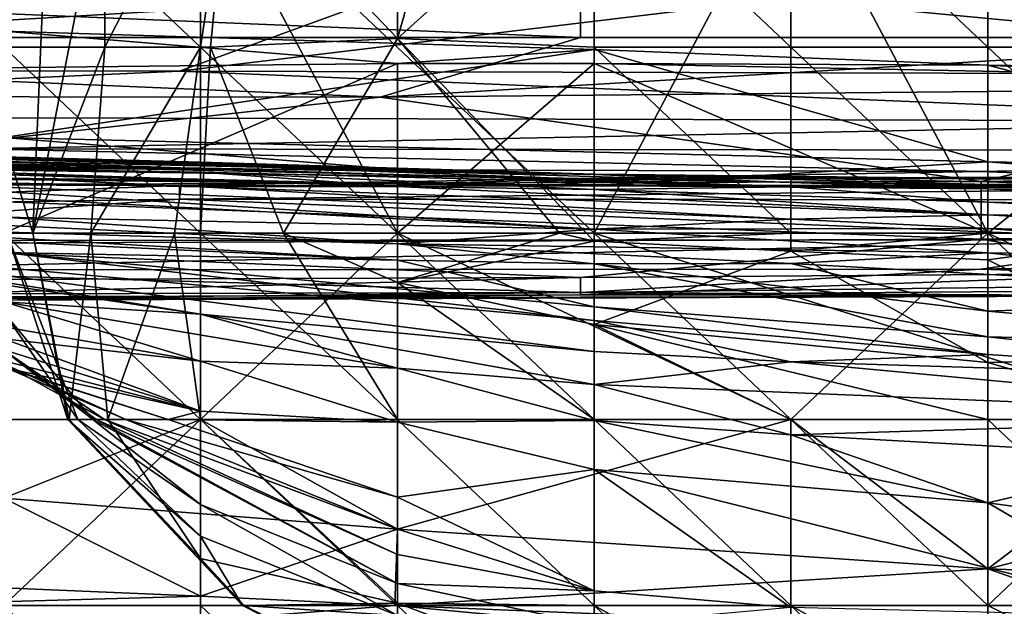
# Model space of a CAD drawing. Extents: x -161 to 11, y -10 to 160.
# Tile 371 of 499: x 0.9359 to 0.9579, y -0.3441 to -0.331. Entities that reach past the tile are written whole.
import ezdxf

# ---------------------------------------------------------------- set-up
doc = ezdxf.new("R2010")
doc.units = 0
doc.header["$MEASUREMENT"] = 0
doc.layers.get('0').update_dxf_attribs({"linetype": 'CONTINUOUS'})

msp = doc.modelspace()

# ---------------------------------------------------------------- linework, layer by layer
for points in [[(0.936738, -0.323351, 0.022678), (0.934544, -0.323351, 0.03395), (0.934924, -0.331652, 0.030193)], [(0.936738, -0.323351, 0.022678), (0.934924, -0.331652, 0.030193), (0.936206, -0.335802, 0.022678)], [(0.937822, -0.327502, 0.018921), (0.936738, -0.323351, 0.022678), (0.936206, -0.335802, 0.022678)], [(0.944343, -0.331454, 0.018921), (0.948733, -0.327502, 0.019984), (0.946653, -0.323351, 0.018921)], [(0.944343, -0.327502, 0.018291), (0.944343, -0.331454, 0.018921), (0.946653, -0.323351, 0.018921)], [(0.953122, -0.327502, 0.001369), (0.957512, -0.323351, 0.001445), (0.970681, -0.331652, 0.001558)], [(0.970681, -0.331652, 0.001558), (0.957512, -0.323351, 0.001445), (0.975071, -0.327502, 0.001692)], [(0.935564, -0.327502, 0.002702), (0.939953, -0.327502, 0.001739), (0.939953, -0.331652, 0.00193)], [(0.935564, -0.331652, 0.00315), (0.935564, -0.327502, 0.002702), (0.939953, -0.331652, 0.00193)], [(0.937813, -0.331652, 0.018921), (0.937822, -0.327502, 0.018921), (0.936206, -0.335802, 0.022678)], [(0.939953, -0.327502, 0.014506), (0.937813, -0.331652, 0.018921), (0.939953, -0.331652, 0.014903)], [(0.937813, -0.331652, 0.018921), (0.939953, -0.327502, 0.014506), (0.937822, -0.327502, 0.018921)], [(0.940573, -0.327502, 0.015164), (0.939953, -0.331652, 0.014903), (0.94017, -0.331652, 0.015164)], [(0.939953, -0.331652, 0.014903), (0.940573, -0.327502, 0.015164), (0.939953, -0.327502, 0.014506)], [(0.939953, -0.327502, 0.001739), (0.944343, -0.335802, 0.001767), (0.939953, -0.331652, 0.00193)], [(0.948733, -0.335802, 0.001549), (0.939953, -0.327502, 0.001739), (0.953122, -0.327502, 0.001369)], [(0.944343, -0.335802, 0.001767), (0.939953, -0.327502, 0.001739), (0.948733, -0.335802, 0.001549)], [(0.94017, -0.331652, 0.015164), (0.944343, -0.331454, 0.018921), (0.940573, -0.327502, 0.015164)], [(0.944343, -0.331454, 0.018921), (0.944343, -0.327502, 0.018291), (0.940573, -0.327502, 0.015164)], [(0.948733, -0.331652, 0.020021), (0.948733, -0.327502, 0.019984), (0.944343, -0.331454, 0.018921)], [(0.953122, -0.331652, 0.020276), (0.953122, -0.327502, 0.020442), (0.948733, -0.327502, 0.019984)], [(0.953122, -0.331652, 0.020276), (0.948733, -0.327502, 0.019984), (0.948733, -0.331652, 0.020021)], [(0.957512, -0.335802, 0.001439), (0.948733, -0.335802, 0.001549), (0.953122, -0.327502, 0.001369)], [(0.957512, -0.331652, 0.020399), (0.957512, -0.327502, 0.020605), (0.953122, -0.327502, 0.020442)], [(0.953122, -0.327502, 0.020442), (0.953122, -0.331652, 0.020276), (0.957512, -0.331652, 0.020399)], [(0.966291, -0.335802, 0.001523), (0.953122, -0.327502, 0.001369), (0.970681, -0.331652, 0.001558)], [(0.957512, -0.335802, 0.001439), (0.953122, -0.327502, 0.001369), (0.966291, -0.335802, 0.001523)], [(0.961902, -0.331652, 0.020371), (0.961902, -0.327502, 0.020629), (0.957512, -0.327502, 0.020605)], [(0.961902, -0.331652, 0.020371), (0.957512, -0.327502, 0.020605), (0.957512, -0.331652, 0.020399)], [(0.948426, -0.330077, 0.369925), (0.96631, -0.331432, 0.367816), (0.96631, -0.329883, 0.369925)], [(0.912657, -0.329948, 0.369925), (0.948426, -0.331432, 0.368084), (0.948426, -0.330077, 0.369925)], [(0.912657, -0.329948, 0.369925), (0.912657, -0.331432, 0.367993), (0.948426, -0.331432, 0.368084)], [(0.948426, -0.330077, 0.369925), (0.948426, -0.331432, 0.368084), (0.96631, -0.331432, 0.367816)], [(0.908186, -0.330423, 0.276175), (0.943955, -0.330551, 0.276175), (0.917128, -0.332143, 0.280081)], [(0.939484, -0.332189, 0.280081), (0.917128, -0.332143, 0.280081), (0.943955, -0.330551, 0.276175)], [(0.952897, -0.330565, 0.276175), (0.939484, -0.332189, 0.280081), (0.943955, -0.330551, 0.276175)], [(0.952897, -0.330565, 0.276175), (0.970781, -0.332271, 0.280081), (0.939484, -0.332189, 0.280081)], [(0.970781, -0.332271, 0.280081), (0.952897, -0.330565, 0.276175), (0.975252, -0.330692, 0.276175)], [(0.943955, -0.332765, 0.366019), (0.948426, -0.331432, 0.368084), (0.912657, -0.331432, 0.367993)], [(0.912657, -0.331432, 0.367993), (0.912657, -0.332734, 0.366019), (0.943955, -0.332765, 0.366019)], [(0.935564, -0.33129, 0.266891), (0.931174, -0.332157, 0.270649), (0.944343, -0.332018, 0.270649)], [(0.948733, -0.331705, 0.266891), (0.935564, -0.33129, 0.266891), (0.944343, -0.332018, 0.270649)], [(0.935564, -0.333664, 0.263134), (0.935564, -0.33129, 0.266891), (0.948733, -0.331705, 0.266891)], [(0.9418, -0.335802, 0.015164), (0.944343, -0.331454, 0.018921), (0.94017, -0.331652, 0.015164)], [(0.9418, -0.335802, 0.015164), (0.947956, -0.335802, 0.018921), (0.944343, -0.331454, 0.018921)], [(0.948426, -0.331432, 0.368084), (0.943955, -0.332765, 0.366019), (0.96631, -0.331432, 0.367816)], [(0.943955, -0.332765, 0.366019), (0.96631, -0.332555, 0.366019), (0.96631, -0.331432, 0.367816)], [(0.948733, -0.33598, 0.018921), (0.948733, -0.331652, 0.020021), (0.944343, -0.331454, 0.018921)], [(0.947956, -0.335802, 0.018921), (0.948733, -0.33598, 0.018921), (0.944343, -0.331454, 0.018921)], [(0.934924, -0.331652, 0.030193), (0.935627, -0.335802, 0.026436), (0.936206, -0.335802, 0.022678)], [(0.935564, -0.331652, 0.00315), (0.939953, -0.331652, 0.00193), (0.939953, -0.335802, 0.002417)], [(0.935564, -0.331652, 0.00315), (0.939953, -0.335802, 0.002417), (0.935564, -0.335802, 0.004001)], [(0.937813, -0.331652, 0.018921), (0.936206, -0.335802, 0.022678), (0.937504, -0.335802, 0.018921)], [(0.937504, -0.335802, 0.018921), (0.939953, -0.331652, 0.014903), (0.937813, -0.331652, 0.018921)], [(0.939953, -0.331652, 0.014903), (0.937504, -0.335802, 0.018921), (0.93937, -0.335802, 0.015164)], [(0.93937, -0.335802, 0.015164), (0.939953, -0.335802, 0.014382), (0.939953, -0.331652, 0.014903)], [(0.939953, -0.335802, 0.014382), (0.9418, -0.335802, 0.015164), (0.94017, -0.331652, 0.015164)], [(0.939953, -0.335802, 0.014382), (0.94017, -0.331652, 0.015164), (0.939953, -0.331652, 0.014903)], [(0.939953, -0.335802, 0.002417), (0.939953, -0.331652, 0.00193), (0.944343, -0.335802, 0.001767)], [(0.953122, -0.335802, 0.019245), (0.953122, -0.331652, 0.020276), (0.948733, -0.331652, 0.020021)], [(0.953122, -0.335802, 0.019245), (0.948733, -0.331652, 0.020021), (0.948733, -0.33598, 0.018921)], [(0.957512, -0.335802, 0.019373), (0.957512, -0.331652, 0.020399), (0.953122, -0.331652, 0.020276)], [(0.957512, -0.335802, 0.019373), (0.953122, -0.331652, 0.020276), (0.953122, -0.335802, 0.019245)], [(0.957512, -0.331652, 0.020399), (0.961902, -0.335802, 0.01921), (0.961902, -0.331652, 0.020371)], [(0.961902, -0.335802, 0.01921), (0.957512, -0.331652, 0.020399), (0.957512, -0.335802, 0.019373)], [(0.935564, -0.333664, 0.263134), (0.948733, -0.331705, 0.266891), (0.957512, -0.334208, 0.263134)], [(0.944343, -0.332018, 0.270649), (0.948733, -0.332018, 0.270649), (0.948733, -0.331705, 0.266891)], [(0.957512, -0.33205, 0.266891), (0.948733, -0.331705, 0.266891), (0.948733, -0.332018, 0.270649)], [(0.948733, -0.331705, 0.266891), (0.957512, -0.33205, 0.266891), (0.957512, -0.334208, 0.263134)], [(0.935564, -0.335802, 0.273052), (0.944343, -0.332018, 0.270649), (0.931174, -0.332157, 0.270649)], [(0.944343, -0.335802, 0.273392), (0.944343, -0.332018, 0.270649), (0.935564, -0.335802, 0.273052)], [(0.944343, -0.332018, 0.270649), (0.944343, -0.335802, 0.273392), (0.948733, -0.332018, 0.270649)], [(0.957512, -0.335802, 0.273695), (0.948733, -0.332018, 0.270649), (0.944343, -0.335802, 0.273392)], [(0.948733, -0.332018, 0.270649), (0.957512, -0.335802, 0.273695), (0.961902, -0.332275, 0.270649)], [(0.957512, -0.33205, 0.266891), (0.948733, -0.332018, 0.270649), (0.961902, -0.332275, 0.270649)], [(0.966291, -0.334363, 0.263134), (0.957512, -0.334208, 0.263134), (0.957512, -0.33205, 0.266891)], [(0.970681, -0.332243, 0.266891), (0.957512, -0.33205, 0.266891), (0.961902, -0.332275, 0.270649)], [(0.966291, -0.334363, 0.263134), (0.957512, -0.33205, 0.266891), (0.970681, -0.332243, 0.266891)], [(0.917128, -0.333178, 0.283987), (0.917128, -0.332143, 0.280081), (0.939484, -0.332189, 0.280081)], [(0.939484, -0.332189, 0.280081), (0.96631, -0.333299, 0.283987), (0.917128, -0.333178, 0.283987)], [(0.970781, -0.332271, 0.280081), (0.96631, -0.333299, 0.283987), (0.939484, -0.332189, 0.280081)], [(0.970681, -0.335802, 0.273739), (0.961902, -0.332275, 0.270649), (0.957512, -0.335802, 0.273695)], [(0.943955, -0.332765, 0.366019), (0.957368, -0.334648, 0.362112), (0.96631, -0.332555, 0.366019)], [(0.96631, -0.332555, 0.366019), (0.957368, -0.334648, 0.362112), (0.970781, -0.334445, 0.362112)], [(0.943955, -0.332765, 0.366019), (0.912657, -0.332734, 0.366019), (0.92607, -0.334738, 0.362112)], [(0.92607, -0.334738, 0.362112), (0.957368, -0.334648, 0.362112), (0.943955, -0.332765, 0.366019)], [(0.935013, -0.333914, 0.287894), (0.917128, -0.333178, 0.283987), (0.96631, -0.333299, 0.283987)], [(0.979723, -0.333967, 0.287894), (0.935013, -0.333914, 0.287894), (0.96631, -0.333299, 0.283987)], [(0.939953, -0.334218, 0.195506), (0.913615, -0.333499, 0.191749), (0.926784, -0.333929, 0.210535)], [(0.939953, -0.334218, 0.195506), (0.926784, -0.333917, 0.184235), (0.913615, -0.333499, 0.191749)], [(0.957512, -0.334208, 0.263134), (0.948733, -0.334738, 0.259377), (0.935564, -0.333664, 0.263134)], [(0.935564, -0.334575, 0.259377), (0.935564, -0.333664, 0.263134), (0.948733, -0.334738, 0.259377)], [(0.939953, -0.334356, 0.169206), (0.918005, -0.333825, 0.172963), (0.926784, -0.333917, 0.184235)], [(0.939953, -0.334356, 0.169206), (0.931174, -0.334296, 0.161692), (0.918005, -0.333825, 0.172963)], [(0.935013, -0.333914, 0.287894), (0.957368, -0.334423, 0.2918), (0.903715, -0.334266, 0.2918)], [(0.926784, -0.333917, 0.184235), (0.939953, -0.334275, 0.176721), (0.939953, -0.334356, 0.169206)], [(0.948733, -0.334487, 0.184235), (0.926784, -0.333917, 0.184235), (0.939953, -0.334218, 0.195506)], [(0.948733, -0.334487, 0.184235), (0.939953, -0.334275, 0.176721), (0.926784, -0.333917, 0.184235)], [(0.939953, -0.334227, 0.206778), (0.926784, -0.333929, 0.210535), (0.926784, -0.33401, 0.218049)], [(0.926784, -0.333929, 0.210535), (0.939953, -0.334227, 0.206778), (0.939953, -0.334218, 0.195506)], [(0.948733, -0.334487, 0.218049), (0.926784, -0.33401, 0.218049), (0.931174, -0.334205, 0.22932)], [(0.948733, -0.334487, 0.218049), (0.939953, -0.334227, 0.206778), (0.926784, -0.33401, 0.218049)], [(0.957368, -0.334423, 0.2918), (0.935013, -0.333914, 0.287894), (0.979723, -0.333967, 0.287894)], [(0.979723, -0.333967, 0.287894), (0.96631, -0.334769, 0.295706), (0.957368, -0.334423, 0.2918)], [(0.903715, -0.334639, 0.295706), (0.903715, -0.334266, 0.2918), (0.939484, -0.334738, 0.295706)], [(0.939484, -0.334738, 0.295706), (0.903715, -0.334266, 0.2918), (0.957368, -0.334423, 0.2918)], [(0.926784, -0.334267, 0.240592), (0.948733, -0.334585, 0.240592), (0.931174, -0.334205, 0.22932)], [(0.944343, -0.334705, 0.25562), (0.926784, -0.334267, 0.240592), (0.931174, -0.334548, 0.25562)], [(0.948733, -0.334585, 0.240592), (0.926784, -0.334267, 0.240592), (0.944343, -0.334705, 0.25562)], [(0.948733, -0.334487, 0.218049), (0.931174, -0.334205, 0.22932), (0.948733, -0.334585, 0.240592)], [(0.931174, -0.334296, 0.161692), (0.944343, -0.334754, 0.150421), (0.931174, -0.334363, 0.154178)], [(0.931174, -0.334296, 0.161692), (0.939953, -0.334439, 0.161692), (0.944343, -0.334754, 0.150421)], [(0.939953, -0.334439, 0.161692), (0.931174, -0.334296, 0.161692), (0.939953, -0.334356, 0.169206)], [(0.939953, -0.334218, 0.195506), (0.948733, -0.33448, 0.20302), (0.948733, -0.334487, 0.184235)], [(0.948733, -0.33448, 0.20302), (0.939953, -0.334218, 0.195506), (0.939953, -0.334227, 0.206778)], [(0.948733, -0.33448, 0.20302), (0.939953, -0.334227, 0.206778), (0.948733, -0.334487, 0.218049)], [(0.953122, -0.334767, 0.169206), (0.939953, -0.334275, 0.176721), (0.953122, -0.334668, 0.180478)], [(0.953122, -0.334668, 0.180478), (0.939953, -0.334275, 0.176721), (0.948733, -0.334487, 0.184235)], [(0.953122, -0.334767, 0.169206), (0.939953, -0.334356, 0.169206), (0.939953, -0.334275, 0.176721)], [(0.948733, -0.334738, 0.259377), (0.957512, -0.334208, 0.263134), (0.966291, -0.334887, 0.259377)], [(0.966291, -0.334363, 0.263134), (0.966291, -0.334887, 0.259377), (0.957512, -0.334208, 0.263134)], [(0.939953, -0.334762, 0.142906), (0.931174, -0.334363, 0.154178), (0.944343, -0.334754, 0.150421)], [(0.931174, -0.334363, 0.154178), (0.939953, -0.334762, 0.142906), (0.931174, -0.334591, 0.139149)], [(0.935564, -0.334575, 0.259377), (0.944343, -0.334705, 0.25562), (0.931174, -0.334548, 0.25562)], [(0.96631, -0.334769, 0.295706), (0.939484, -0.334738, 0.295706), (0.957368, -0.334423, 0.2918)], [(0.939953, -0.334356, 0.169206), (0.953122, -0.334767, 0.169206), (0.939953, -0.334439, 0.161692)], [(0.948733, -0.334823, 0.157935), (0.939953, -0.334439, 0.161692), (0.953122, -0.334767, 0.169206)], [(0.944343, -0.334754, 0.150421), (0.939953, -0.334439, 0.161692), (0.948733, -0.334823, 0.157935)], [(0.948733, -0.334487, 0.218049), (0.957512, -0.334593, 0.214292), (0.948733, -0.33448, 0.20302)], [(0.948733, -0.334487, 0.184235), (0.948733, -0.33448, 0.20302), (0.957512, -0.334657, 0.195506)], [(0.957512, -0.334576, 0.206778), (0.948733, -0.33448, 0.20302), (0.957512, -0.334593, 0.214292)], [(0.957512, -0.334576, 0.206778), (0.957512, -0.334657, 0.195506), (0.948733, -0.33448, 0.20302)], [(0.957512, -0.334711, 0.184235), (0.948733, -0.334487, 0.184235), (0.957512, -0.334657, 0.195506)], [(0.957512, -0.334711, 0.184235), (0.953122, -0.334668, 0.180478), (0.948733, -0.334487, 0.184235)], [(0.948733, -0.334585, 0.240592), (0.957512, -0.334578, 0.225563), (0.948733, -0.334487, 0.218049)], [(0.957512, -0.334578, 0.225563), (0.957512, -0.334593, 0.214292), (0.948733, -0.334487, 0.218049)], [(0.957512, -0.334741, 0.248106), (0.961902, -0.334534, 0.236834), (0.948733, -0.334585, 0.240592)], [(0.948733, -0.334585, 0.240592), (0.961902, -0.334534, 0.236834), (0.957512, -0.334578, 0.225563)], [(0.970781, -0.334445, 0.362112), (0.957368, -0.334648, 0.362112), (0.979723, -0.335537, 0.358206)], [(0.966291, -0.334466, 0.20302), (0.957512, -0.334593, 0.214292), (0.966291, -0.334467, 0.221806)], [(0.957512, -0.334593, 0.214292), (0.966291, -0.334466, 0.20302), (0.957512, -0.334576, 0.206778)], [(0.966291, -0.334569, 0.191749), (0.957512, -0.334576, 0.206778), (0.966291, -0.334466, 0.20302)], [(0.966291, -0.334467, 0.221806), (0.957512, -0.334578, 0.225563), (0.961902, -0.334534, 0.236834)], [(0.966291, -0.334467, 0.221806), (0.957512, -0.334593, 0.214292), (0.957512, -0.334578, 0.225563)], [(0.957512, -0.334741, 0.248106), (0.966291, -0.334818, 0.25562), (0.966291, -0.3345, 0.240592)], [(0.957512, -0.334741, 0.248106), (0.966291, -0.3345, 0.240592), (0.961902, -0.334534, 0.236834)], [(0.939484, -0.334738, 0.295706), (0.92607, -0.335253, 0.303519), (0.903715, -0.334639, 0.295706)], [(0.92607, -0.334738, 0.362112), (0.957368, -0.335934, 0.358206), (0.957368, -0.334648, 0.362112)], [(0.92607, -0.334738, 0.362112), (0.930542, -0.336039, 0.358206), (0.957368, -0.335934, 0.358206)], [(0.92607, -0.335253, 0.303519), (0.939484, -0.334738, 0.295706), (0.939484, -0.335037, 0.299612)], [(0.948733, -0.335707, 0.120364), (0.931174, -0.33478, 0.127878), (0.931174, -0.334591, 0.139149)], [(0.953122, -0.335488, 0.131635), (0.931174, -0.334591, 0.139149), (0.939953, -0.334762, 0.142906)], [(0.931174, -0.334591, 0.139149), (0.953122, -0.335488, 0.131635), (0.948733, -0.335707, 0.120364)], [(0.948733, -0.334738, 0.259377), (0.944343, -0.334705, 0.25562), (0.935564, -0.334575, 0.259377)], [(0.939484, -0.335037, 0.299612), (0.939484, -0.334738, 0.295706), (0.96631, -0.334769, 0.295706)], [(0.96631, -0.334769, 0.295706), (0.96631, -0.335055, 0.299612), (0.939484, -0.335037, 0.299612)], [(0.944343, -0.334754, 0.150421), (0.957512, -0.335391, 0.139149), (0.939953, -0.334762, 0.142906)], [(0.957512, -0.335391, 0.139149), (0.953122, -0.335488, 0.131635), (0.939953, -0.334762, 0.142906)], [(0.948733, -0.334585, 0.240592), (0.944343, -0.334705, 0.25562), (0.957512, -0.334741, 0.248106)], [(0.957512, -0.334741, 0.248106), (0.944343, -0.334705, 0.25562), (0.948733, -0.334738, 0.259377)], [(0.957512, -0.335391, 0.139149), (0.944343, -0.334754, 0.150421), (0.948733, -0.334823, 0.157935)], [(0.966291, -0.334887, 0.259377), (0.966291, -0.334818, 0.25562), (0.948733, -0.334738, 0.259377)], [(0.948733, -0.334738, 0.259377), (0.966291, -0.334818, 0.25562), (0.957512, -0.334741, 0.248106)], [(0.953122, -0.334767, 0.169206), (0.957512, -0.335106, 0.154178), (0.948733, -0.334823, 0.157935)], [(0.957512, -0.334813, 0.172963), (0.953122, -0.334668, 0.180478), (0.957512, -0.334711, 0.184235)], [(0.953122, -0.334668, 0.180478), (0.957512, -0.334813, 0.172963), (0.953122, -0.334767, 0.169206)], [(0.953122, -0.334767, 0.169206), (0.957512, -0.334813, 0.172963), (0.957512, -0.335106, 0.154178)], [(0.957368, -0.334648, 0.362112), (0.957368, -0.335934, 0.358206), (0.979723, -0.335537, 0.358206)], [(0.966291, -0.334569, 0.191749), (0.957512, -0.334657, 0.195506), (0.957512, -0.334576, 0.206778)], [(0.957512, -0.334657, 0.195506), (0.966291, -0.334569, 0.191749), (0.966291, -0.334668, 0.180478)], [(0.957512, -0.334657, 0.195506), (0.966291, -0.334668, 0.180478), (0.957512, -0.334711, 0.184235)], [(0.966291, -0.334668, 0.180478), (0.966291, -0.334849, 0.169206), (0.957512, -0.334711, 0.184235)], [(0.957512, -0.334813, 0.172963), (0.957512, -0.334711, 0.184235), (0.966291, -0.334849, 0.169206)], [(0.931174, -0.33478, 0.127878), (0.948733, -0.335707, 0.120364), (0.935564, -0.335443, 0.109092)], [(0.948733, -0.334823, 0.157935), (0.957512, -0.335106, 0.154178), (0.957512, -0.335391, 0.139149)], [(0.957512, -0.334813, 0.172963), (0.966291, -0.335269, 0.146664), (0.957512, -0.335106, 0.154178)], [(0.957512, -0.334813, 0.172963), (0.966291, -0.334849, 0.169206), (0.966291, -0.335269, 0.146664)], [(0.92607, -0.335253, 0.303519), (0.939484, -0.335037, 0.299612), (0.92607, -0.335963, 0.315237)], [(0.92607, -0.335963, 0.315237), (0.939484, -0.335037, 0.299612), (0.961839, -0.33595, 0.315237)], [(0.944343, -0.336033, 0.105335), (0.926784, -0.335212, 0.105335), (0.935564, -0.335443, 0.109092)], [(0.926784, -0.335212, 0.105335), (0.944343, -0.336033, 0.105335), (0.931174, -0.335645, 0.097821)], [(0.939484, -0.335037, 0.299612), (0.96631, -0.335055, 0.299612), (0.961839, -0.33595, 0.315237)], [(0.966291, -0.335269, 0.146664), (0.966291, -0.335541, 0.135392), (0.957512, -0.335106, 0.154178)], [(0.957512, -0.335106, 0.154178), (0.966291, -0.335541, 0.135392), (0.957512, -0.335391, 0.139149)], [(0.953122, -0.335488, 0.131635), (0.957512, -0.335391, 0.139149), (0.957512, -0.335695, 0.127878)], [(0.966291, -0.335541, 0.135392), (0.966291, -0.335901, 0.124121), (0.957512, -0.335391, 0.139149)], [(0.957512, -0.335695, 0.127878), (0.957512, -0.335391, 0.139149), (0.966291, -0.335901, 0.124121)], [(0.944343, -0.336033, 0.105335), (0.944343, -0.336404, 0.097821), (0.931174, -0.335645, 0.097821)], [(0.931174, -0.335645, 0.097821), (0.944343, -0.336404, 0.097821), (0.931174, -0.335785, 0.094064)], [(0.948733, -0.335707, 0.120364), (0.944343, -0.336033, 0.105335), (0.935564, -0.335443, 0.109092)], [(0.957512, -0.335695, 0.127878), (0.948733, -0.335707, 0.120364), (0.953122, -0.335488, 0.131635)], [(0.957368, -0.335934, 0.358206), (0.961839, -0.336691, 0.3543), (0.979723, -0.335537, 0.358206)], [(0.944343, -0.336404, 0.097821), (0.935564, -0.33623, 0.090307), (0.931174, -0.335785, 0.094064)], [(0.939953, -0.339952, 0.272486), (0.935564, -0.335802, 0.273052), (0.931174, -0.339952, 0.271949)], [(0.935564, -0.337564, 0.030193), (0.937211, -0.339952, 0.030193), (0.935627, -0.335802, 0.026436)], [(0.939953, -0.339952, 0.003497), (0.935564, -0.339952, 0.005533), (0.935564, -0.335802, 0.004001)], [(0.939953, -0.339952, 0.003497), (0.935564, -0.335802, 0.004001), (0.939953, -0.335802, 0.002417)], [(0.935564, -0.335802, 0.273052), (0.939953, -0.339952, 0.272486), (0.944343, -0.335802, 0.273392)], [(0.935627, -0.335802, 0.026436), (0.937211, -0.339952, 0.030193), (0.936991, -0.339952, 0.026436)], [(0.935627, -0.335802, 0.026436), (0.936991, -0.339952, 0.026436), (0.936206, -0.335802, 0.022678)], [(0.937021, -0.339952, 0.022678), (0.936206, -0.335802, 0.022678), (0.936991, -0.339952, 0.026436)], [(0.937504, -0.335802, 0.018921), (0.936206, -0.335802, 0.022678), (0.937021, -0.339952, 0.022678)], [(0.937504, -0.335802, 0.018921), (0.937021, -0.339952, 0.022678), (0.937885, -0.339952, 0.018921)], [(0.93937, -0.335802, 0.015164), (0.937504, -0.335802, 0.018921), (0.937885, -0.339952, 0.018921)], [(0.93937, -0.335802, 0.015164), (0.937885, -0.339952, 0.018921), (0.939953, -0.339952, 0.014815)], [(0.939953, -0.335802, 0.014382), (0.93937, -0.335802, 0.015164), (0.939953, -0.339952, 0.014815)], [(0.944343, -0.339952, 0.012712), (0.939953, -0.335802, 0.014382), (0.939953, -0.339952, 0.014815)], [(0.944343, -0.339952, 0.012712), (0.9418, -0.335802, 0.015164), (0.939953, -0.335802, 0.014382)], [(0.944343, -0.335802, 0.001767), (0.944343, -0.339952, 0.002467), (0.939953, -0.335802, 0.002417)], [(0.944343, -0.339952, 0.002467), (0.939953, -0.339952, 0.003497), (0.939953, -0.335802, 0.002417)], [(0.953122, -0.339952, 0.273225), (0.944343, -0.335802, 0.273392), (0.939953, -0.339952, 0.272486)], [(0.9418, -0.335802, 0.015164), (0.944343, -0.336898, 0.015164), (0.947956, -0.335802, 0.018921)], [(0.944343, -0.336898, 0.015164), (0.9418, -0.335802, 0.015164), (0.944343, -0.339952, 0.012712)], [(0.948733, -0.335707, 0.120364), (0.957512, -0.336238, 0.112849), (0.944343, -0.336033, 0.105335)], [(0.948733, -0.339952, 0.001951), (0.944343, -0.339952, 0.002467), (0.944343, -0.335802, 0.001767)], [(0.947956, -0.335802, 0.018921), (0.944343, -0.336898, 0.015164), (0.948733, -0.33598, 0.018921)], [(0.948733, -0.335802, 0.001549), (0.948733, -0.339952, 0.001951), (0.944343, -0.335802, 0.001767)], [(0.944343, -0.335802, 0.273392), (0.953122, -0.339952, 0.273225), (0.957512, -0.335802, 0.273695)], [(0.957512, -0.335695, 0.127878), (0.957512, -0.336238, 0.112849), (0.948733, -0.335707, 0.120364)], [(0.953122, -0.339952, 0.001688), (0.948733, -0.339952, 0.001951), (0.948733, -0.335802, 0.001549)], [(0.953122, -0.3362, 0.018921), (0.953122, -0.335802, 0.019245), (0.948733, -0.33598, 0.018921)], [(0.957512, -0.335802, 0.001439), (0.961902, -0.339952, 0.001682), (0.948733, -0.335802, 0.001549)], [(0.961902, -0.339952, 0.001682), (0.953122, -0.339952, 0.001688), (0.948733, -0.335802, 0.001549)], [(0.961902, -0.339952, 0.273524), (0.957512, -0.335802, 0.273695), (0.953122, -0.339952, 0.273225)], [(0.957512, -0.335802, 0.019373), (0.953122, -0.335802, 0.019245), (0.953122, -0.3362, 0.018921)], [(0.957512, -0.336393, 0.018921), (0.957512, -0.335802, 0.019373), (0.953122, -0.3362, 0.018921)], [(0.966291, -0.335901, 0.124121), (0.966291, -0.336369, 0.112849), (0.957512, -0.335695, 0.127878)], [(0.957512, -0.336238, 0.112849), (0.957512, -0.335695, 0.127878), (0.966291, -0.336369, 0.112849)], [(0.961902, -0.335802, 0.01921), (0.957512, -0.335802, 0.019373), (0.957512, -0.336393, 0.018921)], [(0.957512, -0.336393, 0.018921), (0.961902, -0.338583, 0.015164), (0.961902, -0.335802, 0.01921)], [(0.957512, -0.335802, 0.001439), (0.966291, -0.335802, 0.001523), (0.966291, -0.339952, 0.001859)], [(0.961902, -0.339952, 0.001682), (0.957512, -0.335802, 0.001439), (0.966291, -0.339952, 0.001859)], [(0.957512, -0.335802, 0.273695), (0.961902, -0.339952, 0.273524), (0.970681, -0.335802, 0.273739)], [(0.930542, -0.336039, 0.358206), (0.921599, -0.336873, 0.3543), (0.948426, -0.336787, 0.3543)], [(0.930542, -0.336614, 0.326956), (0.92607, -0.335963, 0.315237), (0.961839, -0.33595, 0.315237)], [(0.948426, -0.336787, 0.3543), (0.957368, -0.335934, 0.358206), (0.930542, -0.336039, 0.358206)], [(0.961839, -0.33595, 0.315237), (0.957368, -0.336601, 0.326956), (0.930542, -0.336614, 0.326956)], [(0.948733, -0.337838, 0.015164), (0.948733, -0.33598, 0.018921), (0.944343, -0.336898, 0.015164)], [(0.944343, -0.336033, 0.105335), (0.948733, -0.336479, 0.101578), (0.944343, -0.336404, 0.097821)], [(0.957512, -0.336238, 0.112849), (0.953122, -0.336478, 0.105335), (0.944343, -0.336033, 0.105335)], [(0.948733, -0.336479, 0.101578), (0.944343, -0.336033, 0.105335), (0.953122, -0.336478, 0.105335)], [(0.957368, -0.335934, 0.358206), (0.948426, -0.336787, 0.3543), (0.961839, -0.336691, 0.3543)], [(0.953122, -0.3362, 0.018921), (0.948733, -0.33598, 0.018921), (0.948733, -0.337838, 0.015164)], [(0.957368, -0.336601, 0.326956), (0.961839, -0.33595, 0.315237), (0.979723, -0.336108, 0.319144)], [(0.931174, -0.336177, 0.082792), (0.939953, -0.337604, 0.075278), (0.931174, -0.336293, 0.079035)], [(0.948733, -0.337744, 0.082792), (0.931174, -0.336177, 0.082792), (0.935564, -0.33623, 0.090307)], [(0.948733, -0.337744, 0.082792), (0.948733, -0.33844, 0.075278), (0.931174, -0.336177, 0.082792)], [(0.948733, -0.33844, 0.075278), (0.939953, -0.337604, 0.075278), (0.931174, -0.336177, 0.082792)], [(0.939953, -0.337604, 0.075278), (0.935564, -0.337332, 0.071521), (0.931174, -0.336293, 0.079035)], [(0.944343, -0.336404, 0.097821), (0.948733, -0.33744, 0.08655), (0.935564, -0.33623, 0.090307)], [(0.948733, -0.33744, 0.08655), (0.948733, -0.337744, 0.082792), (0.935564, -0.33623, 0.090307)], [(0.948733, -0.337838, 0.015164), (0.957512, -0.33868, 0.015164), (0.953122, -0.3362, 0.018921)], [(0.953122, -0.3362, 0.018921), (0.957512, -0.33868, 0.015164), (0.957512, -0.336393, 0.018921)], [(0.953122, -0.336478, 0.105335), (0.957512, -0.336238, 0.112849), (0.966291, -0.337206, 0.097821)], [(0.957368, -0.336601, 0.326956), (0.979723, -0.336108, 0.319144), (0.96631, -0.336905, 0.334769)], [(0.957512, -0.336238, 0.112849), (0.966291, -0.336369, 0.112849), (0.966291, -0.337206, 0.097821)], [(0.944343, -0.336404, 0.097821), (0.948733, -0.336479, 0.101578), (0.948733, -0.33744, 0.08655)], [(0.953122, -0.336478, 0.105335), (0.957512, -0.33754, 0.090307), (0.948733, -0.336479, 0.101578)], [(0.948733, -0.336479, 0.101578), (0.957512, -0.33754, 0.090307), (0.957512, -0.33811, 0.082792)], [(0.948733, -0.336479, 0.101578), (0.957512, -0.33811, 0.082792), (0.948733, -0.33744, 0.08655)], [(0.957512, -0.33754, 0.090307), (0.953122, -0.336478, 0.105335), (0.966291, -0.337206, 0.097821)], [(0.961902, -0.338583, 0.015164), (0.957512, -0.336393, 0.018921), (0.957512, -0.33868, 0.015164)], [(0.957368, -0.336601, 0.326956), (0.948426, -0.33712, 0.338675), (0.930542, -0.336614, 0.326956)], [(0.935013, -0.337149, 0.338675), (0.930542, -0.336614, 0.326956), (0.948426, -0.33712, 0.338675)], [(0.948426, -0.33712, 0.338675), (0.957368, -0.336601, 0.326956), (0.96631, -0.336905, 0.334769)], [(0.961839, -0.336691, 0.3543), (0.948426, -0.337173, 0.350394), (0.970781, -0.337004, 0.350394)], [(0.961839, -0.336691, 0.3543), (0.948426, -0.336787, 0.3543), (0.948426, -0.337173, 0.350394)], [(0.948426, -0.336787, 0.3543), (0.921599, -0.336873, 0.3543), (0.930542, -0.337233, 0.350394)], [(0.930542, -0.337233, 0.350394), (0.948426, -0.337173, 0.350394), (0.948426, -0.336787, 0.3543)], [(0.944343, -0.336898, 0.015164), (0.948733, -0.339952, 0.011889), (0.948733, -0.337838, 0.015164)], [(0.948733, -0.339952, 0.011889), (0.944343, -0.336898, 0.015164), (0.944343, -0.339952, 0.012712)], [(0.948426, -0.33712, 0.338675), (0.96631, -0.336905, 0.334769), (0.961839, -0.337199, 0.346487)], [(0.948426, -0.337173, 0.350394), (0.930542, -0.337233, 0.350394), (0.935013, -0.337292, 0.346487)], [(0.948426, -0.33712, 0.338675), (0.935013, -0.337257, 0.342581), (0.935013, -0.337149, 0.338675)], [(0.935013, -0.337257, 0.342581), (0.948426, -0.33712, 0.338675), (0.961839, -0.337199, 0.346487)], [(0.935013, -0.337292, 0.346487), (0.961839, -0.337199, 0.346487), (0.948426, -0.337173, 0.350394)], [(0.948426, -0.337173, 0.350394), (0.961839, -0.337199, 0.346487), (0.970781, -0.337004, 0.350394)], [(0.935013, -0.337292, 0.346487), (0.935013, -0.337257, 0.342581), (0.961839, -0.337199, 0.346487)], [(0.935564, -0.337332, 0.071521), (0.939953, -0.338654, 0.064007), (0.935564, -0.337889, 0.064007)], [(0.939953, -0.337604, 0.075278), (0.944343, -0.338808, 0.067764), (0.935564, -0.337332, 0.071521)], [(0.935564, -0.337332, 0.071521), (0.944343, -0.338808, 0.067764), (0.939953, -0.338654, 0.064007)], [(0.966291, -0.337206, 0.097821), (0.966291, -0.338327, 0.082792), (0.957512, -0.33754, 0.090307)], [(0.937211, -0.339952, 0.030193), (0.935564, -0.337564, 0.030193), (0.93755, -0.339952, 0.03395)], [(0.935564, -0.338405, 0.037707), (0.93755, -0.339952, 0.03395), (0.935564, -0.337564, 0.030193)], [(0.948733, -0.33844, 0.075278), (0.948733, -0.339174, 0.067764), (0.939953, -0.337604, 0.075278)], [(0.944343, -0.338808, 0.067764), (0.939953, -0.337604, 0.075278), (0.948733, -0.339174, 0.067764)], [(0.957512, -0.33811, 0.082792), (0.957512, -0.338503, 0.079035), (0.948733, -0.33744, 0.08655)], [(0.948733, -0.337744, 0.082792), (0.948733, -0.33744, 0.08655), (0.957512, -0.338503, 0.079035)], [(0.957512, -0.33811, 0.082792), (0.957512, -0.33754, 0.090307), (0.966291, -0.338327, 0.082792)], [(0.957512, -0.338503, 0.079035), (0.953122, -0.338668, 0.075278), (0.948733, -0.337744, 0.082792)], [(0.948733, -0.33844, 0.075278), (0.948733, -0.337744, 0.082792), (0.953122, -0.338668, 0.075278)], [(0.948733, -0.337838, 0.015164), (0.948733, -0.339952, 0.011889), (0.953122, -0.339952, 0.011963)], [(0.948733, -0.337838, 0.015164), (0.957512, -0.339952, 0.012303), (0.957512, -0.33868, 0.015164)], [(0.948733, -0.337838, 0.015164), (0.953122, -0.339952, 0.011963), (0.957512, -0.339952, 0.012303)], [(0.935564, -0.337889, 0.064007), (0.939953, -0.338654, 0.064007), (0.935564, -0.338158, 0.06025)], [(0.939953, -0.339766, 0.052735), (0.935564, -0.338158, 0.06025), (0.939953, -0.338654, 0.064007)], [(0.935564, -0.338158, 0.06025), (0.939953, -0.339766, 0.052735), (0.935564, -0.338403, 0.056493)], [(0.957512, -0.338503, 0.079035), (0.957512, -0.33811, 0.082792), (0.966291, -0.339077, 0.075278)], [(0.966291, -0.338327, 0.082792), (0.966291, -0.339077, 0.075278), (0.957512, -0.33811, 0.082792)], [(0.935564, -0.338403, 0.056493), (0.939953, -0.339766, 0.052735), (0.935564, -0.338647, 0.052735)], [(0.935564, -0.338711, 0.041464), (0.937809, -0.339952, 0.041464), (0.935564, -0.338405, 0.037707)], [(0.935564, -0.338405, 0.037707), (0.937625, -0.339952, 0.037707), (0.93755, -0.339952, 0.03395)], [(0.937809, -0.339952, 0.041464), (0.937625, -0.339952, 0.037707), (0.935564, -0.338405, 0.037707)], [(0.948733, -0.33844, 0.075278), (0.953122, -0.338668, 0.075278), (0.948733, -0.339174, 0.067764)], [(0.953122, -0.338668, 0.075278), (0.957512, -0.338503, 0.079035), (0.966291, -0.339077, 0.075278)], [(0.939953, -0.339766, 0.052735), (0.935564, -0.338795, 0.048978), (0.935564, -0.338647, 0.052735)], [(0.938285, -0.339952, 0.045221), (0.937809, -0.339952, 0.041464), (0.935564, -0.338711, 0.041464)], [(0.935564, -0.338778, 0.045221), (0.938285, -0.339952, 0.045221), (0.935564, -0.338711, 0.041464)], [(0.944343, -0.34001, 0.056493), (0.939953, -0.338654, 0.064007), (0.944343, -0.338808, 0.067764)], [(0.944343, -0.34001, 0.056493), (0.939953, -0.339766, 0.052735), (0.939953, -0.338654, 0.064007)], [(0.966291, -0.339892, 0.067764), (0.948733, -0.339174, 0.067764), (0.953122, -0.338668, 0.075278)], [(0.953122, -0.338668, 0.075278), (0.966291, -0.339077, 0.075278), (0.966291, -0.339892, 0.067764)], [(0.961902, -0.339952, 0.01218), (0.961902, -0.338583, 0.015164), (0.957512, -0.33868, 0.015164)], [(0.957512, -0.33868, 0.015164), (0.957512, -0.339952, 0.012303), (0.961902, -0.339952, 0.01218)], [(0.939228, -0.339952, 0.048978), (0.938285, -0.339952, 0.045221), (0.935564, -0.338778, 0.045221)], [(0.939228, -0.339952, 0.048978), (0.935564, -0.338778, 0.045221), (0.935564, -0.338795, 0.048978)], [(0.939953, -0.339766, 0.052735), (0.939228, -0.339952, 0.048978), (0.935564, -0.338795, 0.048978)], [(0.948733, -0.339174, 0.067764), (0.948733, -0.339977, 0.06025), (0.944343, -0.338808, 0.067764)], [(0.944343, -0.338808, 0.067764), (0.948733, -0.339977, 0.06025), (0.944343, -0.34001, 0.056493)], [(0.948733, -0.339977, 0.06025), (0.948733, -0.339174, 0.067764), (0.953122, -0.340295, 0.06025)], [(0.966291, -0.339892, 0.067764), (0.953122, -0.340295, 0.06025), (0.948733, -0.339174, 0.067764)], [(0.939953, -0.339766, 0.052735), (0.944343, -0.34001, 0.056493), (0.939228, -0.339952, 0.048978)], [(0.935564, -0.341707, 0.270649), (0.939953, -0.339952, 0.272486), (0.931174, -0.339952, 0.271949)], [(0.939953, -0.339952, 0.003497), (0.935564, -0.344102, 0.007859), (0.935564, -0.339952, 0.005533)], [(0.939953, -0.344102, 0.005438), (0.935564, -0.344102, 0.007859), (0.939953, -0.339952, 0.003497)], [(0.944343, -0.342403, 0.270649), (0.939953, -0.339952, 0.272486), (0.935564, -0.341707, 0.270649)], [(0.937211, -0.339952, 0.030193), (0.939953, -0.342555, 0.026436), (0.936991, -0.339952, 0.026436)], [(0.939953, -0.342555, 0.026436), (0.940886, -0.344102, 0.022678), (0.936991, -0.339952, 0.026436)], [(0.937021, -0.339952, 0.022678), (0.936991, -0.339952, 0.026436), (0.940886, -0.344102, 0.022678)], [(0.939953, -0.343054, 0.018921), (0.937021, -0.339952, 0.022678), (0.940886, -0.344102, 0.022678)], [(0.937885, -0.339952, 0.018921), (0.937021, -0.339952, 0.022678), (0.939953, -0.343054, 0.018921)], [(0.93755, -0.339952, 0.03395), (0.939953, -0.341853, 0.030193), (0.937211, -0.339952, 0.030193)], [(0.937211, -0.339952, 0.030193), (0.939953, -0.341853, 0.030193), (0.939953, -0.342555, 0.026436)], [(0.937625, -0.339952, 0.037707), (0.944343, -0.343614, 0.03395), (0.93755, -0.339952, 0.03395)], [(0.93755, -0.339952, 0.03395), (0.944343, -0.343614, 0.03395), (0.939953, -0.341853, 0.030193)], [(0.937809, -0.339952, 0.041464), (0.944343, -0.342968, 0.037707), (0.937625, -0.339952, 0.037707)], [(0.944343, -0.342968, 0.037707), (0.944343, -0.343614, 0.03395), (0.937625, -0.339952, 0.037707)], [(0.944343, -0.342968, 0.037707), (0.937809, -0.339952, 0.041464), (0.944343, -0.342397, 0.041464)], [(0.944343, -0.342397, 0.041464), (0.937809, -0.339952, 0.041464), (0.938285, -0.339952, 0.045221)], [(0.937885, -0.339952, 0.018921), (0.939953, -0.343054, 0.018921), (0.939953, -0.339952, 0.014815)], [(0.939228, -0.339952, 0.048978), (0.944343, -0.341689, 0.045221), (0.938285, -0.339952, 0.045221)], [(0.944343, -0.341689, 0.045221), (0.944343, -0.342397, 0.041464), (0.938285, -0.339952, 0.045221)], [(0.944343, -0.34001, 0.056493), (0.944343, -0.341689, 0.045221), (0.939228, -0.339952, 0.048978)], [(0.939953, -0.343054, 0.018921), (0.944343, -0.344053, 0.015164), (0.939953, -0.339952, 0.014815)], [(0.944343, -0.344053, 0.015164), (0.944343, -0.339952, 0.012712), (0.939953, -0.339952, 0.014815)], [(0.944343, -0.339952, 0.002467), (0.944343, -0.344102, 0.003967), (0.939953, -0.339952, 0.003497)], [(0.939953, -0.344102, 0.005438), (0.939953, -0.339952, 0.003497), (0.944343, -0.344102, 0.003967)], [(0.944343, -0.342403, 0.270649), (0.953122, -0.339952, 0.273225), (0.939953, -0.339952, 0.272486)], [(0.944343, -0.339952, 0.012712), (0.948733, -0.344102, 0.013335), (0.948733, -0.339952, 0.011889)], [(0.948733, -0.344102, 0.013335), (0.944343, -0.339952, 0.012712), (0.944343, -0.344053, 0.015164)], [(0.948733, -0.339952, 0.001951), (0.948733, -0.344102, 0.003254), (0.944343, -0.339952, 0.002467)], [(0.944343, -0.344102, 0.003967), (0.944343, -0.339952, 0.002467), (0.948733, -0.344102, 0.003254)], [(0.957512, -0.343283, 0.270649), (0.953122, -0.339952, 0.273225), (0.944343, -0.342403, 0.270649)], [(0.944343, -0.34001, 0.056493), (0.948733, -0.339977, 0.06025), (0.948733, -0.341067, 0.052735)], [(0.944343, -0.34001, 0.056493), (0.948733, -0.341067, 0.052735), (0.944343, -0.341689, 0.045221)], [(0.953122, -0.344102, 0.0128), (0.953122, -0.339952, 0.011963), (0.948733, -0.339952, 0.011889)], [(0.953122, -0.344102, 0.0128), (0.948733, -0.339952, 0.011889), (0.948733, -0.344102, 0.013335)], [(0.953122, -0.339952, 0.001688), (0.953122, -0.344102, 0.002822), (0.948733, -0.339952, 0.001951)], [(0.953122, -0.344102, 0.002822), (0.948733, -0.344102, 0.003254), (0.948733, -0.339952, 0.001951)], [(0.953122, -0.340295, 0.06025), (0.957512, -0.341816, 0.052735), (0.948733, -0.339977, 0.06025)], [(0.948733, -0.341067, 0.052735), (0.948733, -0.339977, 0.06025), (0.957512, -0.341816, 0.052735)], [(0.953122, -0.340295, 0.06025), (0.966291, -0.339892, 0.067764), (0.961902, -0.340787, 0.06025)], [(0.957512, -0.339952, 0.012303), (0.953122, -0.339952, 0.011963), (0.957512, -0.344102, 0.012353)], [(0.953122, -0.339952, 0.011963), (0.953122, -0.344102, 0.0128), (0.957512, -0.344102, 0.012353)], [(0.961902, -0.339952, 0.001682), (0.957512, -0.344102, 0.002675), (0.953122, -0.339952, 0.001688)], [(0.957512, -0.344102, 0.002675), (0.953122, -0.344102, 0.002822), (0.953122, -0.339952, 0.001688)], [(0.957512, -0.343283, 0.270649), (0.961902, -0.339952, 0.273524), (0.953122, -0.339952, 0.273225)], [(0.961902, -0.344102, 0.012857), (0.961902, -0.339952, 0.01218), (0.957512, -0.339952, 0.012303)], [(0.957512, -0.344102, 0.012353), (0.961902, -0.344102, 0.012857), (0.957512, -0.339952, 0.012303)], [(0.961902, -0.339952, 0.001682), (0.961902, -0.344102, 0.002756), (0.957512, -0.344102, 0.002675)], [(0.970681, -0.339952, 0.273577), (0.961902, -0.339952, 0.273524), (0.957512, -0.343283, 0.270649)], [(0.970681, -0.343763, 0.270649), (0.970681, -0.339952, 0.273577), (0.957512, -0.343283, 0.270649)], [(0.953122, -0.340295, 0.06025), (0.961902, -0.340787, 0.06025), (0.957512, -0.341816, 0.052735)], [(0.961902, -0.340787, 0.06025), (0.966291, -0.343004, 0.048978), (0.957512, -0.341816, 0.052735)], [(0.948733, -0.341067, 0.052735), (0.948733, -0.343775, 0.037707), (0.944343, -0.341689, 0.045221)], [(0.948733, -0.341067, 0.052735), (0.957512, -0.341816, 0.052735), (0.961902, -0.344362, 0.041464)], [(0.961902, -0.344362, 0.041464), (0.953122, -0.344145, 0.037707), (0.948733, -0.341067, 0.052735)], [(0.948733, -0.343775, 0.037707), (0.948733, -0.341067, 0.052735), (0.953122, -0.344145, 0.037707)], [(0.935564, -0.341707, 0.270649), (0.926784, -0.343339, 0.266891), (0.939953, -0.343897, 0.266891)], [(0.944343, -0.342403, 0.270649), (0.935564, -0.341707, 0.270649), (0.939953, -0.343897, 0.266891)], [(0.944343, -0.341689, 0.045221), (0.948733, -0.343775, 0.037707), (0.944343, -0.342397, 0.041464)], [(0.944343, -0.343614, 0.03395), (0.944343, -0.344328, 0.030193), (0.939953, -0.341853, 0.030193)], [(0.939953, -0.341853, 0.030193), (0.944343, -0.344328, 0.030193), (0.939953, -0.342555, 0.026436)], [(0.966291, -0.343004, 0.048978), (0.961902, -0.344362, 0.041464), (0.957512, -0.341816, 0.052735)], [(0.944286, -0.344102, 0.266891), (0.944343, -0.342403, 0.270649), (0.939953, -0.343897, 0.266891)], [(0.944343, -0.342403, 0.270649), (0.944286, -0.344102, 0.266891), (0.957512, -0.343283, 0.270649)], [(0.944343, -0.342397, 0.041464), (0.948733, -0.343775, 0.037707), (0.944343, -0.342968, 0.037707)], [(0.939953, -0.342555, 0.026436), (0.944343, -0.344328, 0.030193), (0.940886, -0.344102, 0.022678)], [(0.940886, -0.344102, 0.022678), (0.940927, -0.344102, 0.018921), (0.939953, -0.343054, 0.018921)], [(0.944343, -0.344053, 0.015164), (0.939953, -0.343054, 0.018921), (0.940927, -0.344102, 0.018921)], [(0.944343, -0.342968, 0.037707), (0.948733, -0.343775, 0.037707), (0.944343, -0.343614, 0.03395)], [(0.926784, -0.343339, 0.266891), (0.931174, -0.344138, 0.263134), (0.939953, -0.343897, 0.266891)], [(0.961902, -0.344826, 0.266891), (0.957512, -0.343283, 0.270649), (0.944286, -0.344102, 0.266891)], [(0.957512, -0.343283, 0.270649), (0.961902, -0.344826, 0.266891), (0.970681, -0.343763, 0.270649)], [(0.948733, -0.343775, 0.037707), (0.948733, -0.344544, 0.03395), (0.944343, -0.343614, 0.03395)], [(0.948733, -0.344544, 0.03395), (0.944343, -0.344328, 0.030193), (0.944343, -0.343614, 0.03395)], [(0.953122, -0.344145, 0.037707), (0.948733, -0.344544, 0.03395), (0.948733, -0.343775, 0.037707)], [(0.939953, -0.344443, 0.263134), (0.939953, -0.343897, 0.266891), (0.931174, -0.344138, 0.263134)], [(0.939953, -0.343897, 0.266891), (0.939953, -0.344443, 0.263134), (0.944286, -0.344102, 0.266891)], [(0.939953, -0.348252, 0.008327), (0.935308, -0.348252, 0.011407), (0.935564, -0.344102, 0.007859)], [(0.939953, -0.344102, 0.005438), (0.939953, -0.348252, 0.008327), (0.935564, -0.344102, 0.007859)], [(0.944343, -0.344102, 0.003967), (0.944343, -0.348252, 0.006739), (0.939953, -0.344102, 0.005438)], [(0.939953, -0.348252, 0.008327), (0.939953, -0.344102, 0.005438), (0.944343, -0.348252, 0.006739)], [(0.944286, -0.344102, 0.266891), (0.939953, -0.344443, 0.263134), (0.953122, -0.344932, 0.263134)], [(0.944343, -0.344328, 0.030193), (0.944343, -0.345832, 0.022678), (0.940886, -0.344102, 0.022678)], [(0.944343, -0.345832, 0.022678), (0.944343, -0.345864, 0.018921), (0.940886, -0.344102, 0.022678)], [(0.940886, -0.344102, 0.022678), (0.944343, -0.345864, 0.018921), (0.940927, -0.344102, 0.018921)], [(0.940927, -0.344102, 0.018921), (0.944343, -0.345864, 0.018921), (0.944343, -0.344053, 0.015164)], [(0.944286, -0.344102, 0.266891), (0.953122, -0.344932, 0.263134), (0.961902, -0.344826, 0.266891)], [(0.948733, -0.345707, 0.015164), (0.944343, -0.344053, 0.015164), (0.944343, -0.345864, 0.018921)], [(0.944343, -0.344053, 0.015164), (0.948733, -0.345707, 0.015164), (0.948733, -0.344102, 0.013335)], [(0.944343, -0.348252, 0.006739), (0.944343, -0.344102, 0.003967), (0.948733, -0.348252, 0.005816)], [(0.948733, -0.344102, 0.003254), (0.948733, -0.348252, 0.005816), (0.944343, -0.344102, 0.003967)], [(0.953122, -0.346535, 0.015164), (0.953122, -0.344102, 0.0128), (0.948733, -0.344102, 0.013335)], [(0.948733, -0.344102, 0.013335), (0.948733, -0.345707, 0.015164), (0.953122, -0.346535, 0.015164)], [(0.953122, -0.344102, 0.002822), (0.953122, -0.348252, 0.005215), (0.948733, -0.344102, 0.003254)], [(0.948733, -0.348252, 0.005816), (0.948733, -0.344102, 0.003254), (0.953122, -0.348252, 0.005215)], [(0.957512, -0.346586, 0.015164), (0.957512, -0.344102, 0.012353), (0.953122, -0.344102, 0.0128)], [(0.957512, -0.346586, 0.015164), (0.953122, -0.344102, 0.0128), (0.953122, -0.346535, 0.015164)], [(0.957512, -0.344102, 0.002675), (0.957512, -0.348252, 0.00499), (0.953122, -0.344102, 0.002822)], [(0.953122, -0.348252, 0.005215), (0.953122, -0.344102, 0.002822), (0.957512, -0.348252, 0.00499)], [(0.961902, -0.348252, 0.005075), (0.957512, -0.348252, 0.00499), (0.961902, -0.344102, 0.002756)], [(0.961902, -0.344102, 0.002756), (0.957512, -0.348252, 0.00499), (0.957512, -0.344102, 0.002675)], [(0.957512, -0.344102, 0.012353), (0.961902, -0.346304, 0.015164), (0.961902, -0.344102, 0.012857)], [(0.957512, -0.344102, 0.012353), (0.957512, -0.346586, 0.015164), (0.961902, -0.346304, 0.015164)]]:
    msp.add_3dface(points)

doc.saveas('drawing.dxf')
